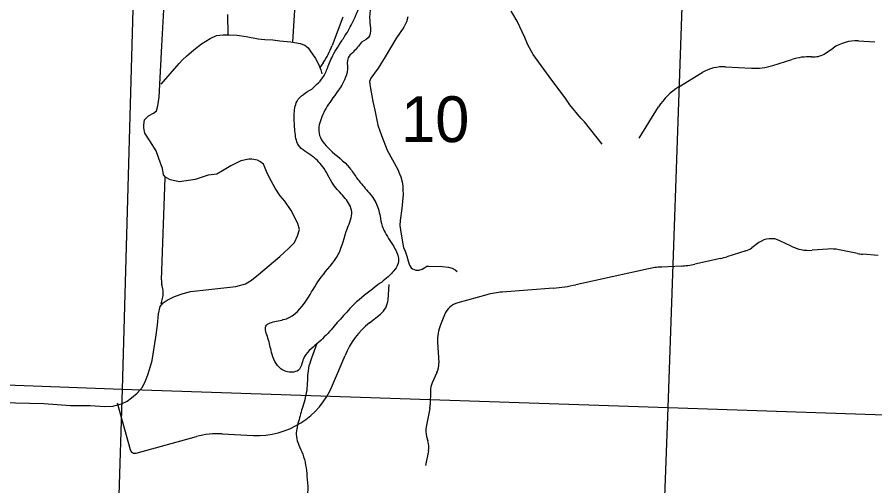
# Model space of a CAD drawing. Extents: x 1219626 to 1426462, y 456797 to 752399.
# Drawn here: x 1262329 to 1270748, y 618188 to 622787 of the extents above; entities that cross this region are included whole.
import ezdxf

# ---------------------------------------------------------------- set-up
doc = ezdxf.new("R2010")
doc.units = 0
for name, color, linetype in [('Lakes and Ponds', 7, 'Continuous'), ('Local Roads Improved', 7, 'Continuous'), ('Local Roads Unimproved', 7, 'Continuous'), ('Narrow River Creek and Branch and Slough', 7, 'Continuous'), ('Section Lines', 7, 'Continuous'), ('Section Numbers', 7, 'Continuous'), ('Uninventoried Roads and Features', 7, 'Continuous')]:
    doc.layers.add(name, color=color, linetype=linetype)

msp = doc.modelspace()

# ---------------------------------------------------------------- linework, layer by layer
at = {"layer": 'Lakes and Ponds'}
for points in [[(1265222.6, 622081.7), (1265340.9, 622214.1), (1265388.6, 622322.1), (1265416.8, 622388.1), (1265515, 622555.4), (1265577.6, 622652.9), (1265654.2, 622806.1), (1265702.9, 622938.5), (1265744.7, 623022.1), (1265786.5, 623001.2), (1265793.5, 622847.9), (1265793.5, 622708.6), (1265786.5, 622604.1), (1265709.9, 622541.4)], [(1265709.9, 622541.4), (1265626.4, 622443.9), (1265577.6, 622388.2), (1265570.7, 622276.7), (1265542.8, 622172.3), (1265410.6, 621970.3), (1265320, 621810), (1265292.2, 621649.8), (1265396.6, 621489.6), (1265591.6, 621308.5), (1265661.2, 621211), (1265758.6, 621092.6), (1265849.1, 620967.2), (1265890.9, 620834.9), (1265911.8, 620737.3), (1265939.6, 620674.6), (1266037.1, 620514.4), (1266071.9, 620389.1), (1266002.3, 620270.6), (1265870, 620159.2), (1265661.2, 619992), (1265410.6, 619720.4), (1265271.3, 619581), (1265139, 619434.8), (1265090.3, 619323.3), (1265027.7, 619302.4), (1264916.3, 619337.2), (1264825.8, 619497.5), (1264790.9, 619636.8), (1264770.1, 619755.2), (1264874.5, 619803.9), (1264999.8, 619838.8), (1265187.8, 620040.8), (1265313.1, 620235.8), (1265480.2, 620458.7), (1265570.7, 620716.4), (1265612.4, 620876.7), (1265549.8, 621009), (1265445.4, 621127.4), (1265340.9, 621301.6), (1265229.5, 621420), (1265090.3, 621531.4), (1265055.5, 621670.7), (1265048.5, 621824), (1265076.4, 621963.3), (1265222.6, 622081.7)]]:
    msp.add_spline(points, degree=3, dxfattribs=at)
at = {"layer": 'Local Roads Improved'}
for points in [[(1265034.1, 622541.8), (1265069.9, 623124.7), (1265069.9, 624050.6)], [(1262171.8, 619005.6), (1262591.6, 618995.4), (1262853.9, 618976.2), (1263045.9, 618974.9), (1263190.5, 618967.2), (1263267.3, 618969.8), (1263353, 618994.1), (1263408, 619019.7), (1263451.5, 619051.7), (1263507.9, 619097.7), (1263557.8, 619156.6), (1263588.5, 619216.7), (1263611.5, 619275.6), (1263628.1, 619329.4), (1263653.7, 619418.9), (1263689.6, 619648), (1263704.9, 619763.2), (1263717.7, 619875.8), (1263733.1, 619946.2), (1263761.2, 619984.6), (1263799.6, 620011.5), (1263872.6, 620044.7), (1263959.6, 620074.2), (1264031.3, 620094.6), (1264211.7, 620113.8), (1264476.6, 620143.3), (1264570, 620171.4), (1264630.2, 620206), (1264698, 620261), (1264907.9, 620438.9), (1264993.6, 620517), (1265051.2, 620577.1), (1265081.9, 620641.1), (1265099.8, 620702.5), (1265083.2, 620762.7), (1265019.2, 620889.4), (1264955.2, 620980.2), (1264910.4, 621035.2), (1264860.5, 621109.5), (1264820.9, 621182.4), (1264783.7, 621255.4), (1264763.3, 621306.5), (1264746.6, 621344.9), (1264710.8, 621371.8), (1264689, 621383.3), (1264631.5, 621393.6), (1264602, 621394.8), (1264525.2, 621378.2), (1264426.7, 621327), (1264343.5, 621278.4), (1264288.5, 621247.7), (1264204, 621236.2), (1264076.1, 621193.9), (1263921.2, 621172.2), (1263830.3, 621190.1), (1263785.6, 621215.7), (1263765.1, 621241.3), (1263754.8, 621302.7), (1263719, 621401.2), (1263693.4, 621474.2), (1263630.7, 621572.7), (1263583.4, 621649.5), (1263573.1, 621702), (1263573.1, 621730.1), (1263579.5, 621778.8), (1263619.2, 621819.7), (1263667.8, 621844), (1263697.3, 621869.6), (1263710, 621917), (1263724.1, 622001.4), (1263749.7, 622505.7), (1263767.6, 622860.1)], [(1264393.4, 622814.1), (1264396, 622614.6)], [(1268072, 621541.4), (1267896.7, 621759.6), (1267863.4, 621796), (1267754.6, 621926.6), (1267707.9, 621995), (1267576.7, 622167.8), (1267392.5, 622421.2), (1267342.6, 622517.2), (1267313.8, 622587.6), (1267237.6, 622748.8), (1267195.4, 622821.7), (1267176.8, 622847.3)], [(1266163.3, 622789.1), (1266151.1, 622742.4), (1266124.9, 622689.3), (1266046.2, 622576), (1265941.3, 622398.2), (1265872.8, 622288.1), (1265800.5, 622189.6), (1265787, 622154.4), (1265794.1, 622105.7), (1265821, 621959.8), (1265838.2, 621874.7), (1265870.2, 621728.9), (1265904.8, 621626.5), (1265959.8, 621482.5), (1266064.1, 621293.1), (1266083.3, 621250.2), (1266095.5, 621219.5), (1266108.3, 621171.5), (1266114.7, 621129.3), (1266115.3, 621091.6), (1266116.6, 621045.5), (1266103.8, 620909.2), (1266089.1, 620790.8), (1266086.5, 620744.1), (1266091, 620699.3), (1266114.7, 620559.8), (1266122.3, 620526.6), (1266138.3, 620491.4), (1266154.3, 620442.7), (1266169.7, 620383.2), (1266181.2, 620353.8), (1266196.6, 620327.6), (1266208.1, 620316.7), (1266242, 620305.2), (1266270.8, 620305.2), (1266304.7, 620313.5), (1266329, 620329.5), (1266350.8, 620342.3), (1266368.7, 620344.8), (1266501.8, 620339.7), (1266564.5, 620334.6), (1266600.3, 620323.1), (1266628.5, 620308.4), (1266647.7, 620291.1)], [(1263743.3, 622128.8), (1263920.6, 622332.2), (1263951.3, 622368.1), (1263990.3, 622405.8), (1264062, 622466), (1264138.8, 622524.2), (1264222.6, 622577.3), (1264286.6, 622606.1), (1264351.8, 622613.1), (1264411.3, 622615.1), (1264488.1, 622609.9), (1264578.3, 622596.5), (1264694.2, 622575.4), (1264758.8, 622569.6), (1264838.8, 622564.5), (1264906.6, 622555.6), (1265015.4, 622545.3), (1265106.2, 622528), (1265152.9, 622514), (1265184.9, 622485.8), (1265206, 622456.4), (1265256.6, 622380.9), (1265282.2, 622332.9), (1265308.4, 622271.5), (1265319.9, 622231.8)]]:
    msp.add_lwpolyline(points, dxfattribs=at)
at = {"layer": 'Local Roads Unimproved'}
for p, q in [((1265526.5, 622787.4), (1265421.1, 622509.4)), ((1265332.5, 622340), (1265299.6, 622292.1)), ((1263745.1, 620210.2), (1263780.7, 621212.1)), ((1263757.7, 620120.9), (1263749.1, 620162.7)), ((1263743.7, 619972.4), (1263757.7, 620040))]:
    msp.add_line(p, q, dxfattribs=at)
for centre, radius, start, end in [((1264673, 622792.8), 800, 325.52766, 339.25141), ((1263945, 620203.1), 200, 177.96841, 191.64473), ((1263561.9, 620080.6), 200, 348.30081, 11.64473)]:
    msp.add_arc(centre, radius, start, end, dxfattribs=at)
at = {"layer": 'Narrow River Creek and Branch and Slough'}
msp.add_spline([(1265266.3, 619576), (1265215.6, 619432.1), (1265187.8, 619341.5), (1265173.8, 619146.5), (1265132.1, 618965.4), (1265090.3, 618819.1), (1265069.4, 618672.8), (1265132.1, 618498.7), (1265173.8, 618282.7), (1265180.8, 618150.4), (1265180.8, 618032), (1265222.6, 617878.7), (1265250.4, 617767.3), (1265278.3, 617593.1), (1265327, 617412), (1265361.8, 617272.7), (1265438.4, 617091.6), (1265508, 616959.3), (1265542.8, 616806), (1265556.7, 616673.7), (1265584.6, 616555.3), (1265611.6, 616462.9)], degree=3, dxfattribs=at)
at = {"layer": 'Section Lines'}
for p, q in [((1263506, 624445.4), (1263360.8, 619137.4)), ((1268718.8, 618956.8), (1268903.8, 624252.1)), ((1258020, 619339.4), (1263360.8, 619137.4)), ((1263360.8, 619137.4), (1263190.8, 613911.9)), ((1263360.8, 619137.4), (1268718.8, 618956.8)), ((1268525.2, 613717.1), (1268718.8, 618956.8)), ((1268718.8, 618956.8), (1273944.9, 618776))]:
    msp.add_line(p, q, dxfattribs=at)
at = {"layer": 'Uninventoried Roads and Features'}
for p, q in [((1270586.2, 622554.1), (1270748.2, 622545.5)), ((1270264.2, 622433.4), (1270338.8, 622484.6)), ((1270127.4, 622398.8), (1270146.1, 622398.4)), ((1269282.8, 622300.4), (1269537.4, 622287.2)), ((1269747.1, 622313.6), (1269934, 622371.8)), ((1268822.9, 622102.1), (1269054.4, 622242.8)), ((1268433.5, 621599.6), (1268625.6, 621907.2)), ((1269610.7, 620575.3), (1269540.7, 620524.2)), ((1269926.4, 620539.5), (1269816.6, 620593.3)), ((1269482.7, 620495), (1269296.6, 620436.7)), ((1270288.1, 620511.2), (1270132, 620499.7)), ((1270578.7, 620467.7), (1270396.7, 620504.4)), ((1270781.8, 620448.8), (1270626.4, 620461)), ((1269232.1, 620419.4), (1268980.4, 620363.1)), ((1268525, 620317.5), (1267813, 620161.3)), ((1268846.5, 620344.8), (1268655.7, 620335.1)), ((1265969.1, 620014.3), (1265979.2, 620163)), ((1267593.9, 620128.9), (1267090.9, 620089.9)), ((1266939.4, 620063.3), (1266655.5, 619984.8)), ((1265787, 619786), (1265894.2, 619871.5)), ((1266523.2, 619866.4), (1266483.9, 619768.3)), ((1266455.8, 619597.9), (1266466.9, 619393.6)), ((1265424.7, 619174.2), (1265547.4, 619468.4)), ((1266449.3, 619300.1), (1266403.2, 619198.6)), ((1266385.4, 619119.8), (1266382.8, 618982.5)), ((1263311, 619002.4), (1263437, 618543.8)), ((1266379, 618947.4), (1266343.5, 618768.4)), ((1264341.1, 618698.5), (1264645.7, 618683)), ((1263498.5, 618508.9), (1264088.4, 618671)), ((1266348.3, 618671.4), (1266361.5, 618627.9)), ((1266366.2, 618530.3), (1266337.5, 618387.9))]:
    msp.add_line(p, q, dxfattribs=at)
for centre, radius, start, end in [((1270565, 622154.7), 400, 86.9668, 124.43894), ((1270112.6, 621799), 600, 88.58763, 107.31668), ((1270151.1, 622598.3), 200, 268.58763, 304.43894), ((1269262.1, 621900.9), 400, 87.02731, 121.28397), ((1269568.5, 622886.4), 600, 267.02731, 287.31668), ((1269134.5, 621589.4), 600, 121.28397, 148.014), ((1269728.6, 620413.7), 200, 63.88177, 126.11277), ((1270102.5, 620898.6), 400, 243.88176, 274.22577), ((1269422.9, 620685.8), 200, 287.39288, 306.11277), ((1270317.6, 620112.3), 400, 78.59401, 94.22577), ((1270657.8, 620859.8), 400, 258.59401, 265.48649), ((1268805.7, 621143.8), 800, 272.92208, 282.6129), ((1269057.4, 621200.1), 800, 282.6129, 287.39288), ((1268696.4, 619536.1), 800, 92.92207, 102.37305), ((1267470.1, 621724.2), 1600, 274.43706, 282.37305), ((1267152.7, 619292.3), 800, 94.43706, 105.46724), ((1265769.5, 620027.9), 200, 308.57075, 356.08966), ((1266708.9, 619792), 200, 105.46724, 158.16489), ((1266285.8, 619160.5), 800, 128.57075, 157.37032), ((1266855.2, 619619.6), 400, 158.16489, 183.10599), ((1266267.2, 619382.8), 200, 335.58857, 3.10599), ((1266585.3, 619116), 200, 155.58857, 178.90371), ((1264686.3, 619482), 800, 267.08769, 337.37032), ((1266182.8, 618986.3), 200, 348.77644, 358.90371), ((1266539.6, 618729.5), 200, 168.77644, 196.88844), ((1264300.4, 617899.6), 800, 87.08769, 105.36592), ((1266170.1, 618569.8), 200, 348.6167, 16.88844), ((1263485.2, 618557.1), 50, 195.36592, 285.36592)]:
    msp.add_arc(centre, radius, start, end, dxfattribs=at)

# ---------------------------------------------------------------- texts
at = {"layer": 'Section Numbers'}
msp.add_text('10', height=450, rotation=359.99996, dxfattribs=at).set_placement((1266098.2, 621561))

doc.saveas('drawing.dxf')
